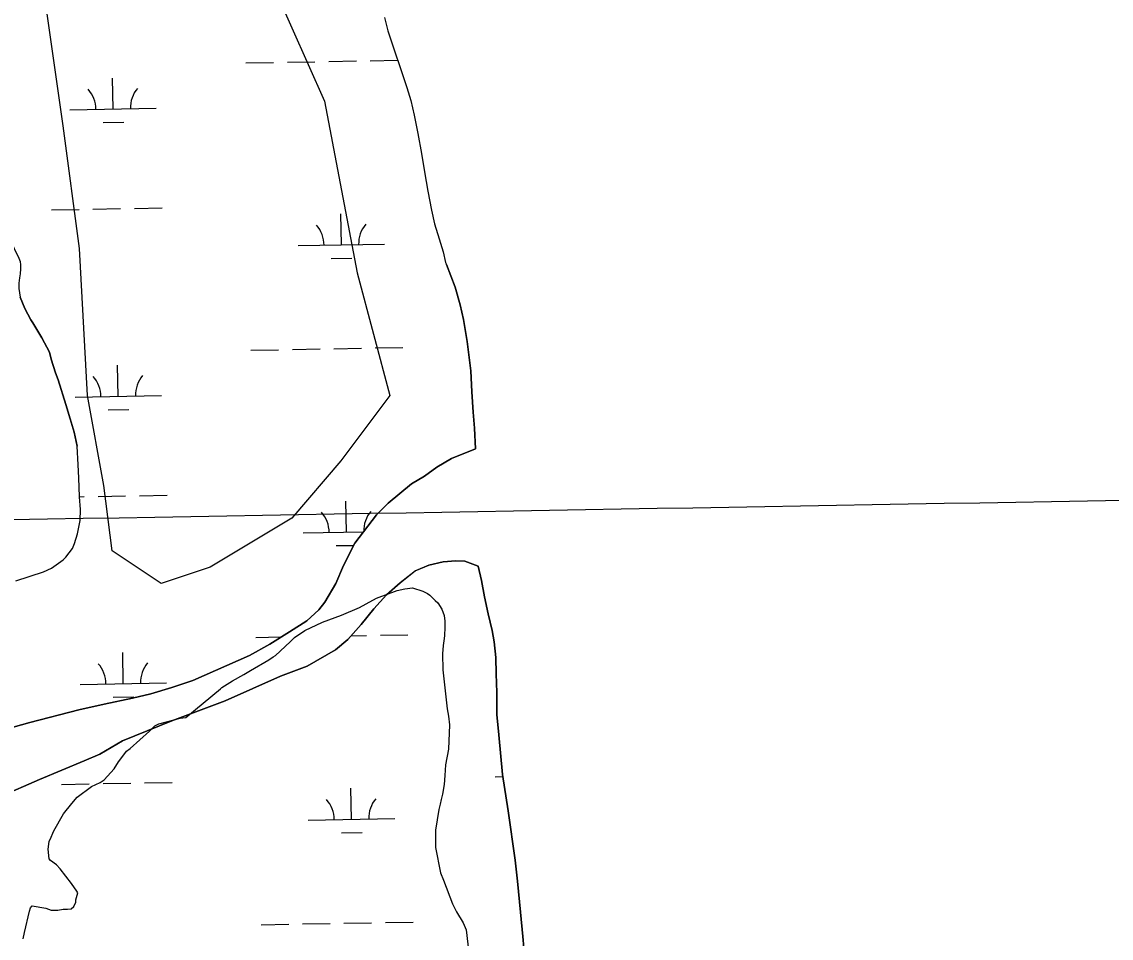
# Model space of a CAD drawing. Extents: x 3903937 to 3942190, y 260677 to 286651.
# Drawn here: x 3915047 to 3916308, y 271711 to 272772 of the extents above; entities that cross this region are included whole.
import ezdxf

# ---------------------------------------------------------------- set-up
doc = ezdxf.new("R2010")
doc.units = 0
for name, color, linetype in [('V-GRID-MAJR', 7, 'Continuous'), ('V-SITE-VEGE', 7, 'Continuous'), ('V-TOPO-SHOR', 7, 'Continuous'), ('V-WETL-SWMP', 7, 'Continuous')]:
    doc.layers.add(name, color=color, linetype=linetype)

msp = doc.modelspace()

# ---------------------------------------------------------------- linework, layer by layer
at = {"layer": 'V-GRID-MAJR'}
msp.add_spline([(3908100.257, 272076.177), (3913415.549, 272167.798), (3918730.829, 272260.192), (3924046.094, 272353.359), (3929361.347, 272447.3), (3934676.585, 272542.013), (3939991.81, 272637.5), (3939991.811, 272637.5)], degree=3, dxfattribs=at)
at = {"layer": 'V-SITE-VEGE'}
for points in [[(3915321.649, 272850.496), (3915397.308, 272680.18), (3915435.137, 272481.477), (3915472.965, 272339.547), (3915416.221, 272263.853), (3915359.477, 272197.618), (3915264.9050000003, 272140.846), (3915208.163, 272121.922), (3915151.419, 272159.76900000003), (3915141.961, 272235.465), (3915123.046, 272339.547), (3915113.588, 272509.865), (3915094.673, 272651.793), (3915075.7600000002, 272784.264)], [(3915236.9620000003, 271966.751), (3915277.019, 271999.855), (3915278.561, 272001.385), (3915290.876, 272009.012), (3915304.2120000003, 272016.635), (3915311.9110000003, 272021.208), (3915332.946, 272033.406), (3915338.078, 272036.967), (3915340.644, 272038.493), (3915357.599, 272054.287), (3915362.738, 272059.387), (3915374.542, 272067.523), (3915395.055, 272077.165), (3915417.098, 272085.265), (3915438.116, 272093.879), (3915445.813, 272098.454), (3915457.611, 272105.059), (3915481.702, 272113.661), (3915490.414, 272115.672), (3915499.1180000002, 272116.661), (3915511.386, 272113.028), (3915516.4930000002, 272110.445), (3915519.555, 272108.387), (3915525.673, 272102.221), (3915528.734, 272099.648), (3915533.308, 272091.952), (3915535.8370000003, 272084.776), (3915536.8340000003, 272078.118), (3915536.805, 272071.466), (3915536.253, 272061.23), (3915535.718, 272055.604), (3915534.669, 272049.976), (3915534.119, 272040.254), (3915534.555, 272021.826), (3915536.529, 272004.416), (3915539.486, 271976.766), (3915540.988, 271968.06), (3915541.971, 271958.33), (3915540.832, 271930.186), (3915537.684, 271911.771), (3915536.611, 271899.493), (3915536.056, 271889.259), (3915533.963, 271878.00800000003), (3915532.4020000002, 271871.874), (3915531.358, 271866.248), (3915529.793, 271860.112), (3915526.113, 271836.071), (3915526.031, 271816.11100000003), (3915531.54, 271786.915), (3915535.0870000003, 271778.19800000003), (3915545.725, 271751.029), (3915550.292, 271741.797), (3915557.916, 271728.97000000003), (3915561.465, 271720.766), (3915565.4220000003, 271687.482)], [(3915048.5810000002, 271710.594), (3915050.145, 271717.754), (3915055.876, 271742.297), (3915056.916, 271746.389), (3915058.972, 271748.426), (3915074.828, 271745.801), (3915080.9620000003, 271743.728), (3915088.6380000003, 271743.69800000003), (3915094.782, 271744.695), (3915099.9020000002, 271744.675), (3915104, 271745.168), (3915107.08, 271747.716), (3915109.66, 271752.824), (3915109.671, 271755.384), (3915111.753, 271763.565), (3915110.735, 271765.615), (3915104.63, 271774.342), (3915091.392, 271791.28500000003), (3915087.319, 271795.907), (3915080.173, 271801.056), (3915078.645, 271803.108), (3915077.668, 271814.374), (3915078.7290000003, 271823.07), (3915080.796, 271828.18), (3915082.862, 271832.775), (3915083.896, 271835.333), (3915095.238, 271855.246), (3915105.0130000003, 271866.977), (3915111.186, 271874.63), (3915127.613, 271886.847), (3915137.869, 271891.412), (3915142.488, 271894.461), (3915153.801, 271907.208), (3915158.952, 271915.381), (3915161.526, 271918.951), (3915168.217, 271927.624), (3915172.323, 271930.68), (3915194.927, 271951.06), (3915201.095, 271957.175), (3915205.707, 271959.203), (3915215.958, 271962.232), (3915224.668, 271964.245), (3915230.304, 271965.756), (3915236.9620000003, 271966.751)]]:
    msp.add_lwpolyline(points, dxfattribs=at)
at = {"layer": 'V-TOPO-SHOR'}
for points in [[(3915466.772, 272777.13300000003), (3915470.876, 272761.752), (3915492.87, 272696.329), (3915497.369, 272680.953), (3915501.095, 272663.987), (3915505.649, 272643.07300000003), (3915509.8310000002, 272619.78500000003), (3915513.202, 272598.465), (3915516.983, 272575.964), (3915521.149, 272554.257), (3915524.862, 272538.477), (3915530.1720000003, 272521.131), (3915534.671, 272505.754), (3915537.559, 272493.526), (3915538.77, 272491.164)], [(3915034.0870000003, 272518.253), (3915040.18, 272505.443), (3915042.934, 272500.673), (3915044.892, 272494.718), (3915045.273, 272490.753), (3915045.353, 272486.29), (3915044.933, 272480.24700000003), (3915044.419, 272475.788), (3915043.698, 272469.548), (3915043.377, 272463.6), (3915044.921, 272453.287), (3915050.319, 272440.28), (3915057.598, 272426.968), (3915059.767, 272423.589), (3915064.293, 272416.038), (3915070.003, 272406.4), (3915078.8540000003, 272389.612), (3915081.103, 272381.672), (3915086.092, 272365.696), (3915089.131, 272357.653), (3915098.132, 272329.17), (3915102.822, 272312.597), (3915107.418, 272297.215), (3915110.918, 272280.74700000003)], [(3915572.344, 272277.701), (3915571.257, 272301.655), (3915569.453, 272320.265), (3915568.0640000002, 272343.624), (3915566.682, 272368.27), (3915562.664, 272402.13), (3915558.316, 272427.381), (3915554.328, 272444.419), (3915548.573, 272464.827), (3915538.77, 272491.164)], [(3914962.2290000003, 271934.837), (3915056.341, 271961.083), (3915112.845, 271975.757), (3915142.484, 271982.191), (3915175.305, 271989.013), (3915196.393, 271994.094), (3915220.67, 272001.346), (3915245.148, 272009.395), (3915310.653, 272038.341), (3915334.16, 272051.75800000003), (3915357.075, 272065.973), (3915376.8030000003, 272078.81200000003), (3915390.767, 272091.27400000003), (3915397.957, 272100.189), (3915410.569, 272121.998), (3915419.596, 272142.63), (3915432.622, 272168.414), (3915457.599, 272201.303), (3915471.169, 272214.76), (3915498.092, 272237.30700000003), (3915513.034, 272245.99), (3915527.54, 272256.423), (3915544.2770000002, 272266.68700000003), (3915572.344, 272277.701)], [(3915039.9280000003, 272125.113), (3915071.969, 272135.316), (3915081.5270000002, 272139.65), (3915094.882, 272149.333), (3915097.8740000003, 272152.3), (3915105.667, 272162.206), (3915107.876, 272168.16000000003), (3915111.4990000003, 272179.27400000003), (3915114.545, 272194.764), (3915114.7970000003, 272207.484), (3915113.863, 272222.194), (3915113.15, 272244.169), (3915112.218, 272259.079), (3915110.918, 272280.74700000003)], [(3915575.15, 272142.021), (3915559.872, 272147.848), (3915549.339, 272148.288), (3915534.626, 272146.75800000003), (3915518.3140000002, 272143.248), (3915502.588, 272136.555), (3915485.04, 272122.717), (3915469.2830000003, 272108.868), (3915454.707, 272092.433), (3915439.927, 272074.409), (3915424.3540000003, 272057.183), (3915410.1920000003, 272044.917), (3915377.52, 272026.172), (3915346.468, 272014.574), (3915282.356, 271985.82), (3915220.848, 271963.02), (3915163.514, 271939.804), (3915137.218, 271924.409), (3915119.298, 271916.53500000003), (3915067.338, 271895.086), (3915021.146, 271874.804)], [(3915636.7830000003, 271560.697), (3915632.8340000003, 271586.936), (3915631.245, 271609.505), (3915629.781, 271638.504), (3915630.237, 271653.346), (3915629.287, 271686.995), (3915627.02, 271712.931), (3915624.464, 271741.441), (3915621.0500000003, 271777.078), (3915618.279, 271801.631), (3915609.907, 271858.664), (3915603.349, 271900.552), (3915599.284, 271946.779), (3915597.105, 271970.143), (3915596.912, 271995.673), (3915596.308, 272017.249), (3915595.595, 272036.054), (3915593.691, 272054.271), (3915591.37, 272067.441), (3915586.898, 272086.656), (3915582.822, 272106.56200000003), (3915579.338, 272125.48), (3915575.15, 272142.021)]]:
    msp.add_lwpolyline(points, dxfattribs=at)
at = {"layer": 'V-WETL-SWMP'}
for p, q in [((3915306.403942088, 272724.6419375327), (3915338.3989860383, 272725.20510570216)), ((3915354.396508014, 272725.4866897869), (3915386.391551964, 272726.04985795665)), ((3915402.3890739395, 272726.3314420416), (3915434.3841178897, 272726.89461021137)), ((3915450.381639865, 272727.1761942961), (3915482.311278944, 272727.73821122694)), ((3915152.728893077, 272671.1871311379), (3915152.0953291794, 272707.1815553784)), ((3915102.736636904, 272670.30718087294), (3915202.721149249, 272672.06708140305)), ((3915141.00232172, 272655.5473330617), (3915164.998604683, 272655.9697091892)), ((3915081.3637496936, 272554.4811017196), (3915113.3587936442, 272555.04426988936)), ((3915129.356315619, 272555.3258539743), (3915161.3513595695, 272555.88902214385)), ((3915177.3488815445, 272556.17060622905), (3915209.343925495, 272556.73377439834)), ((3915416.973011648, 272513.95121423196), (3915416.3394477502, 272549.9456384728)), ((3915366.9807554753, 272513.0712639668), (3915466.9652678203, 272514.8311644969)), ((3915405.2464402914, 272498.31141615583), (3915429.2427232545, 272498.7337922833)), ((3915312.2586884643, 272392.0184629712), (3915344.253732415, 272392.5816311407)), ((3915360.25125439, 272392.86321522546), (3915392.2462983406, 272393.4263833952)), ((3915408.243820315, 272393.7079674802), (3915440.238864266, 272394.27113564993)), ((3915456.236386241, 272394.55271973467), (3915488.231430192, 272395.1158879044)), ((3915158.583639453, 272338.5636565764), (3915157.950075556, 272374.558080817)), ((3915108.5913832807, 272337.68370631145), (3915208.575895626, 272339.44360684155)), ((3915146.8570680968, 272322.92385850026), (3915170.853351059, 272323.3462346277)), ((3915113.8587137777, 272222.3265411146), (3915119.21354002, 272222.4207953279)), ((3915135.2110619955, 272222.7023794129), (3915167.2061059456, 272223.2655475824)), ((3915183.203627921, 272223.5471316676), (3915215.1986718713, 272224.1102998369)), ((3915422.8277580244, 272181.3277396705), (3915422.194194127, 272217.32216391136)), ((3915372.8355018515, 272180.44778940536), (3915442.695886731, 272181.67745313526)), ((3915411.1011866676, 272165.68794159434), (3915431.426103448, 272166.04569532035)), ((3915485.041, 272122.71600000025), (3915502.5870000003, 272136.5560000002)), ((3915502.5870000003, 272136.5560000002), (3915518.315, 272143.249)), ((3915518.315, 272143.249), (3915534.627, 272146.759)), ((3915534.627, 272146.75900000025), (3915549.34, 272148.288)), ((3915549.34, 272148.288), (3915559.872, 272147.84700000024)), ((3915559.872, 272147.84700000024), (3915575.151, 272142.021)), ((3915575.151, 272142.021), (3915579.338, 272125.479)), ((3915579.338, 272125.479), (3915582.823, 272106.563)), ((3915469.2830000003, 272108.869), (3915485.041, 272122.71600000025)), ((3915454.707, 272092.43300000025), (3915469.2830000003, 272108.869)), ((3915582.823, 272106.563), (3915586.897, 272086.656)), ((3915439.926, 272074.4080000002), (3915454.707, 272092.43300000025)), ((3915586.897, 272086.656), (3915591.37, 272067.441)), ((3915424.353, 272057.18200000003), (3915439.926, 272074.4080000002)), ((3915428.103777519, 272061.3309047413), (3915446.093723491, 272061.64755893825)), ((3915462.0912454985, 272061.92914302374), (3915494.0862895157, 272062.4923111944)), ((3915591.37, 272067.441), (3915593.69, 272054.27)), ((3915318.113434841, 272059.39498840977), (3915347.2986962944, 272059.9086995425)), ((3915410.191, 272044.918), (3915424.353, 272057.18200000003)), ((3915593.69, 272054.27), (3915595.595, 272036.054)), ((3915164.4383858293, 272005.94018201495), (3915163.8048219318, 272041.93460625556)), ((3915377.52, 272026.17200000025), (3915410.191, 272044.91800000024)), ((3915595.595, 272036.054), (3915596.309, 272017.249)), ((3915346.469, 272014.574), (3915377.52, 272026.172)), ((3915282.355, 271985.821), (3915346.469, 272014.574)), ((3915596.309, 272017.249), (3915596.913, 271995.674)), ((3915114.446129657, 272005.06023175), (3915214.4306420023, 272006.8201322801)), ((3915152.7118144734, 271990.30038393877), (3915176.7080974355, 271990.7227600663)), ((3915220.849, 271963.02), (3915282.355, 271985.821)), ((3915596.913, 271995.674), (3915597.1040000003, 271970.143)), ((3915163.515, 271939.804), (3915220.849, 271963.02)), ((3915597.1040000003, 271970.143), (3915599.284, 271946.78)), ((3915137.218, 271924.41000000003), (3915163.515, 271939.804)), ((3915599.284, 271946.78), (3915603.349, 271900.55100000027)), ((3915119.298, 271916.534), (3915137.218, 271924.41000000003)), ((3915067.338, 271895.08500000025), (3915119.298, 271916.534)), ((3915594.9036231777, 271898.0671307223), (3915603.7135594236, 271898.2222008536)), ((3915603.349, 271900.55100000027), (3915609.906, 271858.66500000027)), ((3915021.146, 271874.805), (3915067.338, 271895.085)), ((3915093.073355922, 271889.23404915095), (3915125.0683999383, 271889.79721732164)), ((3915141.065921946, 271890.07880140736), (3915173.0609659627, 271890.64196957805)), ((3915189.0584879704, 271890.9235536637), (3915221.053531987, 271891.48672183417)), ((3915428.682618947, 271848.70416131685), (3915428.0490547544, 271884.69858583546)), ((3915378.690362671, 271847.8242110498), (3915478.674875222, 271849.5841115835)), ((3915609.906, 271858.66500000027), (3915618.2800000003, 271801.632)), ((3915416.956047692, 271833.06436312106), (3915440.952330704, 271833.48673924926)), ((3915618.2800000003, 271801.632), (3915621.049, 271777.079)), ((3915621.049, 271777.079), (3915624.465, 271741.441)), ((3915624.465, 271741.441), (3915627.019, 271712.9310000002)), ((3915323.968296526, 271726.77140912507), (3915355.9633405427, 271727.3345772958)), ((3915371.960862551, 271727.616161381), (3915403.9559065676, 271728.17932955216)), ((3915419.953428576, 271728.4609136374), (3915451.948472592, 271729.02408180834)), ((3915467.9459946, 271729.3056658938), (3915499.9410386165, 271729.8688340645)), ((3915627.019, 271712.9310000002), (3915629.287, 271686.995))]:
    msp.add_line(p, q, dxfattribs=at)
for points in [[(3915466.773, 272777.13300000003), (3915470.877, 272761.752), (3915492.87, 272696.329), (3915497.37, 272680.952), (3915501.095, 272663.98600000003), (3915505.649, 272643.07300000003), (3915509.8310000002, 272619.78500000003), (3915513.203, 272598.466), (3915516.9820000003, 272575.964), (3915521.148, 272554.257), (3915524.861, 272538.477), (3915530.1720000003, 272521.131), (3915534.6720000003, 272505.754), (3915537.559, 272493.525), (3915538.769, 272491.164), (3915548.574, 272464.828), (3915554.328, 272444.419), (3915558.315, 272427.382), (3915562.664, 272402.13), (3915566.681, 272368.271), (3915568.0640000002, 272343.625), (3915569.452, 272320.265), (3915571.256, 272301.654), (3915572.345, 272277.702), (3915544.2770000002, 272266.688), (3915527.54, 272256.422), (3915513.035, 272245.99), (3915498.093, 272237.30700000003), (3915471.17, 272214.761), (3915457.6, 272201.302), (3915432.622, 272168.413), (3915419.597, 272142.63), (3915410.569, 272121.998), (3915397.958, 272100.188), (3915390.767, 272091.27400000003), (3915376.804, 272078.811), (3915357.075, 272065.974), (3915334.1610000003, 272051.75800000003)], [(3915039.9280000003, 272125.113), (3915071.968, 272135.316), (3915081.526, 272139.64900000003), (3915094.881, 272149.333), (3915097.875, 272152.301), (3915105.666, 272162.207), (3915107.877, 272168.16000000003), (3915111.5, 272179.275), (3915114.545, 272194.764), (3915114.796, 272207.483), (3915113.863, 272222.194), (3915113.151, 272244.169), (3915112.219, 272259.079), (3915110.917, 272280.74700000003), (3915107.417, 272297.215), (3915102.822, 272312.597), (3915098.132, 272329.169), (3915089.131, 272357.654), (3915086.091, 272365.695), (3915081.102, 272381.673), (3915078.855, 272389.612), (3915070.003, 272406.4), (3915064.294, 272416.038), (3915059.7660000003, 272423.589), (3915057.599, 272426.968), (3915050.319, 272440.28), (3915044.921, 272453.287)], [(3915334.1610000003, 272051.75800000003), (3915310.654, 272038.341), (3915245.148, 272009.395), (3915220.67, 272001.347), (3915196.393, 271994.094), (3915175.305, 271989.013), (3915142.484, 271982.192), (3915112.845, 271975.756), (3915056.341, 271961.082), (3914962.228, 271934.838)]]:
    msp.add_lwpolyline(points, dxfattribs=at)
for centre, radius, start, end in [((3915097.48615675, 272670.6896400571), 35.246287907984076, 0.2365807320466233, 41.78023906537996), ((3915207.954917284, 272672.6340815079), 35.246287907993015, 140.23657771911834, 181.78023605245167), ((3915361.7302753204, 272513.45372315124), 35.246287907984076, 0.2365807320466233, 41.78023906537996), ((3915472.1990358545, 272515.3981646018), 35.246287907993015, 140.23657771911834, 181.78023605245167), ((3915103.3409031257, 272338.06616549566), 35.246287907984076, 0.2365807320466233, 41.78023906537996), ((3915213.8096636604, 272340.0106069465), 35.246287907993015, 140.23657771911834, 181.78023605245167), ((3915367.5850216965, 272180.83024858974), 35.246287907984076, 0.2365807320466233, 41.78023906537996), ((3915478.0537822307, 272182.7746900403), 35.246287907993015, 140.23657771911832, 181.51844679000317), ((3915109.1956495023, 272005.4426909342), 35.246287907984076, 0.2365807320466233, 41.78023906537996), ((3915219.6644100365, 272007.38713238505), 35.246287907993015, 140.23657771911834, 181.78023605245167), ((3915373.4398825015, 271848.20667023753), 35.24628790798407, 0.23658072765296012, 41.78023906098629), ((3915483.908643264, 271850.1511116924), 35.24628790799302, 140.23657772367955, 181.78023605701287)]:
    msp.add_arc(centre, radius, start, end, dxfattribs=at)

doc.saveas('drawing.dxf')
